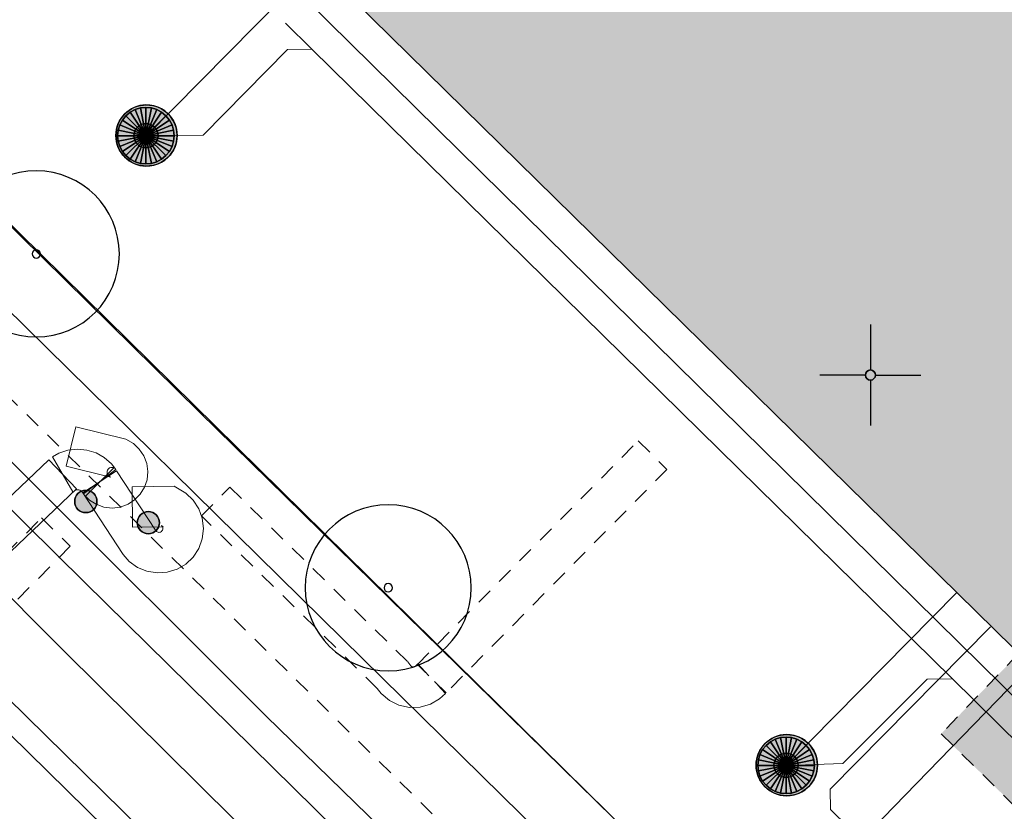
# Model space of a CAD drawing. Header units: metres. Extents: x 2695560 to 2696939, y 1260491 to 1262050.
# Tile 543 of 656: x 2695940 to 2695953, y 1261144 to 1261154. Entities that reach past the tile are written whole.
import ezdxf

# ---------------------------------------------------------------- set-up
doc = ezdxf.new("R2010")
doc.units = ezdxf.units.M
doc.linetypes.add('AUSGEZOGEN', pattern=[0])
doc.linetypes.add('VERDECKT2_S2', pattern=[0.36, 0.2, -0.16])
for name, color, linetype in [('XR$1$AV_Flächen (EO)', 7, 'AUSGEZOGEN'), ('XR$1$AV_Gebäudeflächen (BB)', 7, 'AUSGEZOGEN'), ('XR$1$AV_Gebäudeflächen (EO)', 7, 'AUSGEZOGEN'), ('XR$1$AV_Koordinatennetzpunkte', 7, 'AUSGEZOGEN'), ('XR$1$AV_Linien (BB)', 7, 'AUSGEZOGEN'), ('XR$1$AW_LK_Schachtdeckel', 24, 'AUSGEZOGEN'), ('XR$1$EW_LK_Knoten', 1, 'AUSGEZOGEN'), ('XR$1$GR_Baum', 94, 'AUSGEZOGEN'), ('XR$1$Liegenschaftsgrenzen', 7, 'AUSGEZOGEN'), ('XR$1$PFAW', 255, 'AUSGEZOGEN'), ('XR$1$RAEW', 8, 'AUSGEZOGEN'), ('XR$1$RP_Abstandslinie', 7, 'AUSGEZOGEN')]:
    doc.layers.add(name, color=color, linetype=linetype)
for name, color, linetype, lineweight in [('XR$2$ABW-Linie-R-genau', 4, 'AUSGEZOGEN', 18), ('XR$2$ABW-LinieFlaeche-R-genau', 4, 'AUSGEZOGEN', 18), ('XR$2$ABW-Punkt', 6, 'AUSGEZOGEN', 18), ('XR$2$ELE-Flaeche-oberirdisch', 1, 'AUSGEZOGEN', 18), ('XR$2$ELE-Linie-ungenau', 1, 'VERDECKT2_S2', 18), ('XR$2$ELE-LinieFlaeche-genau', 1, 'AUSGEZOGEN', 18), ('XR$2$ELE-LinieFlaeche-ungenau', 1, 'VERDECKT2_S2', 18), ('XR$2$GAS-Linie-genau', 12, 'AUSGEZOGEN', 18)]:
    doc.layers.add(name, color=color, linetype=linetype, lineweight=lineweight)

# ---------------------------------------------------------------- blocks, each defined once
blk = doc.blocks.new('BAV2041')
at = {"color": 7, "transparency": 33554687}
for p, q in [((0, 0.5), (0, 0.05)), ((-0.05, 0), (-0.5, 0)), ((0.05, 0), (0.5, 0)), ((0, -0.05), (0, -0.5))]:
    blk.add_line(p, q, dxfattribs=at)
blk.add_circle((0, 0), 0.05, dxfattribs=at)
for start, end in [(90, 270), (270, 90)]:
    blk.add_arc((0, 0), 0.05, start, end, dxfattribs=at)
blk = doc.blocks.new('WBGR1')
at = {"color": 94, "transparency": 33554687}
for radius, start, end in [(1, 90, 270), (1, 270, 90), (0.05, 90, 270), (0.05, 270, 90)]:
    blk.add_arc((0, 0), radius, start, end, dxfattribs=at)
blk = doc.blocks.new('BAW2088')
at = {"layer": 'XR$1$PFAW', "transparency": 33554687}
blk.add_hatch(color=253, dxfattribs=at).paths.add_polyline_path([(0.51, 0), (0.5, 0.101), (0.47, 0.197), (0.421, 0.286), (0.355, 0.362), (0.275, 0.424), (0.184, 0.469), (0.086, 0.494), (-0.015, 0.499), (-0.115, 0.484), (-0.21, 0.449), (-0.296, 0.395), (-0.369, 0.326), (-0.427, 0.243), (-0.467, 0.15), (-0.487, 0.051), (-0.487, -0.051), (-0.467, -0.15), (-0.427, -0.243), (-0.369, -0.326), (-0.296, -0.395), (-0.21, -0.449), (-0.115, -0.484), (-0.015, -0.499), (0.086, -0.494), (0.184, -0.469), (0.275, -0.424), (0.355, -0.362), (0.421, -0.286), (0.47, -0.197), (0.5, -0.101)])
at = {"transparency": 33554687}
for start, end in [(91.1948, 268.8052), (268.8052, 91.1948)]:
    blk.add_arc((0.01, 0), 0.5, start, end, dxfattribs=at)
at = {"layer": 'XR$1$PFAW', "transparency": 33554687}
blk.add_circle((0.01, 0), 0.5, dxfattribs=at)
blk = doc.blocks.new('BEW957')
at = {"layer": 'XR$1$RAEW', "transparency": 33554687}
blk.add_hatch(color=1, dxfattribs=at).paths.add_polyline_path([(-0.5, 0), (-0.497, -0.051), (-0.49, -0.101), (-0.477, -0.15), (-0.459, -0.197), (-0.437, -0.243), (-0.41, -0.286), (-0.379, -0.326), (-0.344, -0.362), (-0.306, -0.395), (-0.264, -0.424), (-0.22, -0.449), (-0.174, -0.469), (-0.125, -0.484), (-0.076, -0.494), (-0.025, -0.499), (0.025, -0.499), (0.076, -0.494), (0.125, -0.484), (0.174, -0.469), (0.22, -0.449), (0.264, -0.424), (0.306, -0.395), (0.344, -0.362), (0.379, -0.326), (0.41, -0.286), (0.437, -0.243), (0.459, -0.197), (0.477, -0.15), (0.49, -0.101), (0.497, -0.051), (0.5, 0), (0.497, 0.051), (0.49, 0.101), (0.477, 0.15), (0.459, 0.197), (0.437, 0.243), (0.41, 0.286), (0.379, 0.326), (0.344, 0.362), (0.306, 0.395), (0.264, 0.424), (0.22, 0.449), (0.174, 0.469), (0.125, 0.484), (0.076, 0.494), (0.025, 0.499), (-0.025, 0.499), (-0.076, 0.494), (-0.125, 0.484), (-0.174, 0.469), (-0.22, 0.449), (-0.264, 0.424), (-0.306, 0.395), (-0.344, 0.362), (-0.379, 0.326), (-0.41, 0.286), (-0.437, 0.243), (-0.459, 0.197), (-0.477, 0.15), (-0.49, 0.101), (-0.497, 0.051)])
at = {"color": 1, "transparency": 33554687}
for start, end in [(90, 180), (0, 90), (180, 270), (270, 0)]:
    blk.add_arc((0, 0), 0.5, start, end, dxfattribs=at)
at = {"layer": 'XR$1$RAEW', "color": 1, "transparency": 33554687}
blk.add_circle((0, 0), 0.5, dxfattribs=at)
blk = doc.blocks.new('ABW-SCHLAMMSAMMLER_RUND')
at = {"layer": 'XR$2$ABW-Punkt', "linetype": 'AUSGEZOGEN', "lineweight": 13, "transparency": 33554687}
for p, q in [((-70, 75, 2500), (70, 75, 2500)), ((-70, -75, 2500), (70, -75, 2500))]:
    blk.add_line(p, q, dxfattribs=at)
blk.add_polyline3d([(90, 0, 2500), (0, 0, 2500), (-90, 0, 2500)], dxfattribs=at)
at = {"layer": 'XR$2$ABW-Punkt', "linetype": 'AUSGEZOGEN', "lineweight": 25, "transparency": 33554687}
for points in [[(-83, 125, 2500), (0, 0, 2500), (-106, 106, 2500)], [(-83, 125), (0, 0), (-106, 106)], [(-83, 125, 2500), (-83, 125), (-106, 106), (-106, 106, 2500)], [(-57, 139, 2500), (0, 0, 2500), (-83, 125, 2500)], [(-57, 139), (0, 0), (-83, 125)], [(-57, 139, 2500), (-57, 139), (-83, 125), (-83, 125, 2500)], [(-29, 147, 2500), (0, 0, 2500), (-57, 139, 2500)], [(-29, 147), (0, 0), (-57, 139)], [(-29, 147, 2500), (-29, 147), (-57, 139), (-57, 139, 2500)], [(0, 150, 2500), (0, 0, 2500), (-29, 147, 2500)], [(0, 150), (0, 0), (-29, 147)], [(0, 150, 2500), (0, 150), (-29, 147), (-29, 147, 2500)], [(29, 147, 2500), (0, 0, 2500), (0, 150, 2500)], [(29, 147), (0, 0), (0, 150)], [(29, 147, 2500), (29, 147), (0, 150), (0, 150, 2500)], [(57, 139, 2500), (0, 0, 2500), (29, 147, 2500)], [(57, 139), (0, 0), (29, 147)], [(83, 125, 2500), (0, 0, 2500), (57, 139, 2500)], [(83, 125), (0, 0), (57, 139)], [(106, 106, 2500), (0, 0, 2500), (83, 125, 2500)], [(106, 106), (0, 0), (83, 125)], [(57, 139, 2500), (57, 139), (29, 147), (29, 147, 2500)], [(83, 125, 2500), (83, 125), (57, 139), (57, 139, 2500)], [(106, 106, 2500), (106, 106), (83, 125), (83, 125, 2500)], [(-147, 29, 2500), (0, 0, 2500), (-150, 0, 2500)], [(-147, 29), (0, 0), (-150, 0)], [(-147, 29, 2500), (-147, 29), (-150, 0), (-150, 0, 2500)], [(-150, 0, 2500), (0, 0, 2500), (-147, -29, 2500)], [(-150, 0), (0, 0), (-147, -29)], [(-139, 57, 2500), (0, 0, 2500), (-147, 29, 2500)], [(-139, 57), (0, 0), (-147, 29)], [(-139, 57, 2500), (-139, 57), (-147, 29), (-147, 29, 2500)], [(-147, -29, 2500), (0, 0, 2500), (-139, -57, 2500)], [(-147, -29), (0, 0), (-139, -57)], [(-125, 83, 2500), (0, 0, 2500), (-139, 57, 2500)], [(-125, 83), (0, 0), (-139, 57)], [(-125, 83, 2500), (-125, 83), (-139, 57), (-139, 57, 2500)], [(-139, -57, 2500), (0, 0, 2500), (-125, -83, 2500)], [(-139, -57), (0, 0), (-125, -83)], [(-106, 106, 2500), (0, 0, 2500), (-125, 83, 2500)], [(-106, 106), (0, 0), (-125, 83)], [(-106, 106, 2500), (-106, 106), (-125, 83), (-125, 83, 2500)], [(-125, -83, 2500), (0, 0, 2500), (-106, -106, 2500)], [(-125, -83), (0, 0), (-106, -106)], [(-106, -106, 2500), (0, 0, 2500), (-83, -125, 2500)], [(-106, -106), (0, 0), (-83, -125)], [(-83, -125, 2500), (0, 0, 2500), (-57, -139, 2500)], [(-83, -125), (0, 0), (-57, -139)], [(-57, -139, 2500), (0, 0, 2500), (-29, -147, 2500)], [(-57, -139), (0, 0), (-29, -147)], [(-29, -147, 2500), (0, 0, 2500), (0, -150, 2500)], [(-29, -147), (0, 0), (0, -150)], [(125, 83, 2500), (0, 0, 2500), (106, 106, 2500)], [(125, 83), (0, 0), (106, 106)], [(139, 57, 2500), (0, 0, 2500), (125, 83, 2500)], [(139, 57), (0, 0), (125, 83)], [(147, 29, 2500), (0, 0, 2500), (139, 57, 2500)], [(147, 29), (0, 0), (139, 57)], [(150, 0, 2500), (0, 0, 2500), (147, 29, 2500)], [(150, 0), (0, 0), (147, 29)], [(0, -150, 2500), (0, 0, 2500), (29, -147, 2500)], [(29, -147, 2500), (0, 0, 2500), (57, -139, 2500)], [(57, -139, 2500), (0, 0, 2500), (83, -125, 2500)], [(83, -125, 2500), (0, 0, 2500), (106, -106, 2500)], [(106, -106, 2500), (0, 0, 2500), (125, -83, 2500)], [(125, -83, 2500), (0, 0, 2500), (139, -57, 2500)], [(139, -57, 2500), (0, 0, 2500), (147, -29, 2500)], [(147, -29, 2500), (0, 0, 2500), (150, 0, 2500)], [(0, -150), (0, 0), (29, -147)], [(29, -147), (0, 0), (57, -139)], [(57, -139), (0, 0), (83, -125)], [(83, -125), (0, 0), (106, -106)], [(106, -106), (0, 0), (125, -83)], [(125, -83), (0, 0), (139, -57)], [(139, -57), (0, 0), (147, -29)], [(147, -29), (0, 0), (150, 0)], [(125, 83, 2500), (125, 83), (106, 106), (106, 106, 2500)], [(139, 57, 2500), (139, 57), (125, 83), (125, 83, 2500)], [(147, 29, 2500), (147, 29), (139, 57), (139, 57, 2500)], [(150, 0, 2500), (150, 0), (147, 29), (147, 29, 2500)], [(-150, 0, 2500), (-150, 0), (-147, -29), (-147, -29, 2500)], [(-147, -29, 2500), (-147, -29), (-139, -57), (-139, -57, 2500)], [(-139, -57, 2500), (-139, -57), (-125, -83), (-125, -83, 2500)], [(-125, -83, 2500), (-125, -83), (-106, -106), (-106, -106, 2500)], [(-106, -106, 2500), (-106, -106), (-83, -125), (-83, -125, 2500)], [(83, -125, 2500), (83, -125), (106, -106), (106, -106, 2500)], [(106, -106, 2500), (106, -106), (125, -83), (125, -83, 2500)], [(125, -83, 2500), (125, -83), (139, -57), (139, -57, 2500)], [(139, -57, 2500), (139, -57), (147, -29), (147, -29, 2500)], [(147, -29, 2500), (147, -29), (150, 0), (150, 0, 2500)], [(-83, -125, 2500), (-83, -125), (-57, -139), (-57, -139, 2500)], [(-57, -139, 2500), (-57, -139), (-29, -147), (-29, -147, 2500)], [(-29, -147, 2500), (-29, -147), (0, -150), (0, -150, 2500)], [(0, -150, 2500), (0, -150), (29, -147), (29, -147, 2500)], [(29, -147, 2500), (29, -147), (57, -139), (57, -139, 2500)], [(57, -139, 2500), (57, -139), (83, -125), (83, -125, 2500)]]:
    blk.add_3dface(points, dxfattribs=at)
blk = doc.blocks.new('ABW-DECKEL')
at = {"layer": 'XR$2$ABW-Punkt', "linetype": 'AUSGEZOGEN', "lineweight": 25, "transparency": 33554687}
for points in [[(-247, 247, 2500), (0, 0, 2500), (-291, 194, 2500)], [(-247, 247), (0, 0), (-291, 194)], [(-247, 247, 2500), (-247, 247), (-291, 194), (-291, 194, 2500)], [(-194, 291, 2500), (0, 0, 2500), (-247, 247, 2500)], [(-194, 291), (0, 0), (-247, 247)], [(-194, 291, 2500), (-194, 291), (-247, 247), (-247, 247, 2500)], [(-134, 323, 2500), (0, 0, 2500), (-194, 291, 2500)], [(-134, 323), (0, 0), (-194, 291)], [(-134, 323, 2500), (-134, 323), (-194, 291), (-194, 291, 2500)], [(-68, 343, 2500), (0, 0, 2500), (-134, 323, 2500)], [(-68, 343), (0, 0), (-134, 323)], [(-68, 343, 2500), (-68, 343), (-134, 323), (-134, 323, 2500)], [(0, 350, 2500), (0, 0, 2500), (-68, 343, 2500)], [(0, 350), (0, 0), (-68, 343)], [(0, 350, 2500), (0, 350), (-68, 343), (-68, 343, 2500)], [(68, 343, 2500), (0, 0, 2500), (0, 350, 2500)], [(68, 343), (0, 0), (0, 350)], [(68, 343, 2500), (68, 343), (0, 350), (0, 350, 2500)], [(134, 323, 2500), (0, 0, 2500), (68, 343, 2500)], [(134, 323), (0, 0), (68, 343)], [(194, 291, 2500), (0, 0, 2500), (134, 323, 2500)], [(194, 291), (0, 0), (134, 323)], [(247, 247, 2500), (0, 0, 2500), (194, 291, 2500)], [(247, 247), (0, 0), (194, 291)], [(291, 194, 2500), (0, 0, 2500), (247, 247, 2500)], [(291, 194), (0, 0), (247, 247)], [(134, 323, 2500), (134, 323), (68, 343), (68, 343, 2500)], [(194, 291, 2500), (194, 291), (134, 323), (134, 323, 2500)], [(247, 247, 2500), (247, 247), (194, 291), (194, 291, 2500)], [(291, 194, 2500), (291, 194), (247, 247), (247, 247, 2500)], [(-323, 134, 2500), (0, 0, 2500), (-343, 68, 2500)], [(-323, 134), (0, 0), (-343, 68)], [(-323, 134, 2500), (-323, 134), (-343, 68), (-343, 68, 2500)], [(-291, 194, 2500), (0, 0, 2500), (-323, 134, 2500)], [(-291, 194), (0, 0), (-323, 134)], [(-291, 194, 2500), (-291, 194), (-323, 134), (-323, 134, 2500)], [(323, 134, 2500), (0, 0, 2500), (291, 194, 2500)], [(323, 134), (0, 0), (291, 194)], [(343, 68, 2500), (0, 0, 2500), (323, 134, 2500)], [(343, 68), (0, 0), (323, 134)], [(323, 134, 2500), (323, 134), (291, 194), (291, 194, 2500)], [(343, 68, 2500), (343, 68), (323, 134), (323, 134, 2500)], [(-343, 68, 2500), (0, 0, 2500), (-350, 0, 2500)], [(-343, 68), (0, 0), (-350, 0)], [(-343, 68, 2500), (-343, 68), (-350, 0), (-350, 0, 2500)], [(-350, 0, 2500), (0, 0, 2500), (-343, -68, 2500)], [(-350, 0), (0, 0), (-343, -68)], [(-343, -68, 2500), (0, 0, 2500), (-323, -134, 2500)], [(-343, -68), (0, 0), (-323, -134)], [(-323, -134, 2500), (0, 0, 2500), (-291, -194, 2500)], [(-323, -134), (0, 0), (-291, -194)], [(-291, -194, 2500), (0, 0, 2500), (-247, -247, 2500)], [(-291, -194), (0, 0), (-247, -247)], [(-247, -247, 2500), (0, 0, 2500), (-194, -291, 2500)], [(-247, -247), (0, 0), (-194, -291)], [(-194, -291, 2500), (0, 0, 2500), (-134, -323, 2500)], [(-194, -291), (0, 0), (-134, -323)], [(-134, -323, 2500), (0, 0, 2500), (-68, -343, 2500)], [(-134, -323), (0, 0), (-68, -343)], [(-68, -343, 2500), (0, 0, 2500), (0, -350, 2500)], [(-68, -343), (0, 0), (0, -350)], [(350, 0, 2500), (0, 0, 2500), (343, 68, 2500)], [(350, 0), (0, 0), (343, 68)], [(0, -350, 2500), (0, 0, 2500), (68, -343, 2500)], [(68, -343, 2500), (0, 0, 2500), (134, -323, 2500)], [(134, -323, 2500), (0, 0, 2500), (194, -291, 2500)], [(194, -291, 2500), (0, 0, 2500), (247, -247, 2500)], [(247, -247, 2500), (0, 0, 2500), (291, -194, 2500)], [(291, -194, 2500), (0, 0, 2500), (323, -134, 2500)], [(323, -134, 2500), (0, 0, 2500), (343, -68, 2500)], [(343, -68, 2500), (0, 0, 2500), (350, 0, 2500)], [(0, -350), (0, 0), (68, -343)], [(68, -343), (0, 0), (134, -323)], [(134, -323), (0, 0), (194, -291)], [(194, -291), (0, 0), (247, -247)], [(247, -247), (0, 0), (291, -194)], [(291, -194), (0, 0), (323, -134)], [(323, -134), (0, 0), (343, -68)], [(343, -68), (0, 0), (350, 0)], [(350, 0, 2500), (350, 0), (343, 68), (343, 68, 2500)], [(-350, 0, 2500), (-350, 0), (-343, -68), (-343, -68, 2500)], [(-343, -68, 2500), (-343, -68), (-323, -134), (-323, -134, 2500)], [(323, -134, 2500), (323, -134), (343, -68), (343, -68, 2500)], [(343, -68, 2500), (343, -68), (350, 0), (350, 0, 2500)], [(-323, -134, 2500), (-323, -134), (-291, -194), (-291, -194, 2500)], [(-291, -194, 2500), (-291, -194), (-247, -247), (-247, -247, 2500)], [(247, -247, 2500), (247, -247), (291, -194), (291, -194, 2500)], [(291, -194, 2500), (291, -194), (323, -134), (323, -134, 2500)], [(-247, -247, 2500), (-247, -247), (-194, -291), (-194, -291, 2500)], [(-194, -291, 2500), (-194, -291), (-134, -323), (-134, -323, 2500)], [(-134, -323, 2500), (-134, -323), (-68, -343), (-68, -343, 2500)], [(-68, -343, 2500), (-68, -343), (0, -350), (0, -350, 2500)], [(0, -350, 2500), (0, -350), (68, -343), (68, -343, 2500)], [(68, -343, 2500), (68, -343), (134, -323), (134, -323, 2500)], [(134, -323, 2500), (134, -323), (194, -291), (194, -291, 2500)], [(194, -291, 2500), (194, -291), (247, -247), (247, -247, 2500)]]:
    blk.add_3dface(points, dxfattribs=at)

msp = doc.modelspace()

# ---------------------------------------------------------------- hatches: boundary and pattern name
at = {"layer": 'XR$1$AV_Gebäudeflächen (BB)', "true_color": 0xd2d2d2, "transparency": 33554687}
msp.add_hatch(color=254, dxfattribs=at).paths.add_polyline_path([(2695956.895, 1261142.325), (2695970.566, 1261128.877), (2695971.303, 1261129.627), (2695973.587, 1261127.388), (2695981.372, 1261135.274), (2695979.097, 1261137.541), (2695979.826, 1261138.296), (2695969.632, 1261148.323), (2695968.109, 1261146.764), (2695966.538, 1261148.308), (2695965.139, 1261146.883), (2695966.661, 1261145.35), (2695965.009, 1261143.664), (2695957.625, 1261150.948), (2695960.72, 1261154.037), (2695962.224, 1261155.611), (2695952.03, 1261165.637), (2695951.305, 1261164.916), (2695949.003, 1261167.15), (2695941.215, 1261159.252), (2695943.473, 1261156.991), (2695942.764, 1261156.233), (2695952.96, 1261146.216)])
at = {"layer": 'XR$1$AV_Gebäudeflächen (EO)', "true_color": 0xebebeb, "transparency": 33554687}
msp.add_hatch(color=7, dxfattribs=at).paths.add_polyline_path([(2695952.799, 1261146.358), (2695951.846, 1261145.37), (2695957.271, 1261140.03), (2695958.232, 1261141.002), (2695956.895, 1261142.325), (2695952.96, 1261146.216)])

# ---------------------------------------------------------------- linework, layer by layer
at = {"layer": 'XR$1$AV_Flächen (EO)', "color": 7, "linetype": 'VERDECKT2_S2', "transparency": 33554687}
msp.add_lwpolyline([(2695952.799, 1261146.358), (2695951.846, 1261145.37), (2695957.271, 1261140.03), (2695958.232, 1261141.002)], dxfattribs=at)
at = {"layer": 'XR$1$AV_Linien (BB)', "color": 7, "linetype": 'AUSGEZOGEN', "transparency": 33554687}
for points in [[(2695912.345, 1261175.718), (2695926.4, 1261161.876), (2695940.15, 1261148.326), (2695941.253, 1261147.243), (2695955.207, 1261133.505), (2695970.589, 1261118.364), (2695983.966, 1261105.191), (2695997.573, 1261091.812), (2696011.38, 1261078.224), (2696025.663, 1261064.169), (2696031.79, 1261058.157), (2696031.913, 1261058.03)], [(2695952.03, 1261165.637), (2695951.305, 1261164.916), (2695949.003, 1261167.15), (2695941.215, 1261159.252), (2695943.473, 1261156.991), (2695942.764, 1261156.233), (2695952.96, 1261146.216)], [(2695932.705, 1261159.174), (2695942.67, 1261149.35), (2695949.498, 1261142.652)], [(2695952.96, 1261146.216), (2695951.398, 1261144.609), (2695950.046, 1261143.216), (2695949.498, 1261142.652)]]:
    msp.add_lwpolyline(points, dxfattribs=at)
at = {"layer": 'XR$1$Liegenschaftsgrenzen', "color": 7, "linetype": 'AUSGEZOGEN', "transparency": 33554687}
msp.add_line((2695929.22, 1261162.61), (2695971.7, 1261120.8), dxfattribs=at)
at = {"layer": 'XR$1$RP_Abstandslinie', "color": 7, "linetype": 'AUSGEZOGEN', "transparency": 33554687}
msp.add_lwpolyline([(2695917.37, 1261180.67), (2695957.98, 1261140.67), (2695996.46, 1261102.78), (2696034.4, 1261065.41)], dxfattribs=at)
at = {"layer": 'XR$2$ABW-Linie-R-genau', "linetype": 'AUSGEZOGEN', "transparency": 33554687}
for p, q in [((2695944.138, 1261154.925), (2695942.015, 1261152.772)), ((2695952.038, 1261147.119), (2695949.927, 1261144.98))]:
    msp.add_line(p, q, dxfattribs=at)
for points in [[(2695943.736, 1261154.164), (2695944.06, 1261153.843), (2695951.979, 1261146.057), (2695960.818, 1261137.343), (2695969.155, 1261129.135), (2695976.28, 1261122.11)], [(2695942.015, 1261152.772), (2695942.714, 1261152.778), (2695943.76, 1261153.84), (2695944.06, 1261153.843)], [(2695952.454, 1261146.695), (2695950.474, 1261144.685), (2695950.476, 1261144.433), (2695951.382, 1261143.542), (2695951.602, 1261143.325), (2695951.919, 1261143.017)], [(2695949.935, 1261144.98), (2695950.628, 1261145.001), (2695951.674, 1261146.048), (2695951.973, 1261146.051)]]:
    msp.add_lwpolyline(points, dxfattribs=at)
at = {"layer": 'XR$2$ABW-LinieFlaeche-R-genau', "linetype": 'AUSGEZOGEN', "transparency": 33554687}
msp.add_lwpolyline([(2695959.81, 1261126.214), (2695908.468, 1261176.679), (2695908.678, 1261176.893), (2695960.02, 1261126.428), (2695959.81, 1261126.214)], close=True, dxfattribs=at)
at = {"layer": 'XR$2$ELE-Flaeche-oberirdisch', "transparency": 33554687}
msp.add_lwpolyline([(2695978.887, 1261112.616), (2695970.243, 1261121.159), (2695961.808, 1261129.46), (2695953.036, 1261138.091), (2695944.439, 1261146.547), (2695935.551, 1261155.294), (2695931.042, 1261159.731), (2695917.781, 1261172.926), (2695914.461, 1261176.26), (2695914.318, 1261176.12), (2695914.058, 1261175.859), (2695913.867, 1261175.669), (2695913.654, 1261175.458), (2695916.861, 1261172.011), (2695930.107, 1261158.78), (2695934.67, 1261154.398), (2695943.494, 1261145.587), (2695952.134, 1261137.172), (2695960.919, 1261128.558), (2695969.292, 1261120.195), (2695977.982, 1261111.698)], dxfattribs=at)
at = {"layer": 'XR$2$ELE-Linie-ungenau', "linetype": 'VERDECKT2_S2', "transparency": 33554687}
msp.add_lwpolyline([(2696030.717, 1261060.528), (2695916.23, 1261173.248), (2695914.65, 1261174.998), (2695913.151, 1261176.828), (2695910.381, 1261181.698), (2695909.521, 1261182.888), (2695908.821, 1261184.158), (2695908.281, 1261185.818), (2695907.991, 1261187.528), (2695907.991, 1261189.028), (2695908.301, 1261190.738), (2695908.851, 1261192.348), (2695909.521, 1261193.618), (2695910.381, 1261194.698), (2695911.441, 1261195.868), (2695916.234, 1261200.521)], dxfattribs=at)
at = {"layer": 'XR$2$ELE-LinieFlaeche-genau', "linetype": 'AUSGEZOGEN', "transparency": 33554687}
for points in [[(2695941.613, 1261148.666), (2695941.625, 1261148.654), (2695941.615, 1261148.66), (2695941.602, 1261148.665), (2695941.588, 1261148.667), (2695941.573, 1261148.665), (2695941.558, 1261148.66), (2695941.549, 1261148.653), (2695941.54, 1261148.645), (2695941.533, 1261148.632), (2695941.529, 1261148.621), (2695941.527, 1261148.606), (2695941.529, 1261148.593), (2695941.535, 1261148.578), (2695941.542, 1261148.568), (2695941.55, 1261148.56), (2695941.57, 1261148.548), (2695941.021, 1261148.681), (2695941.139, 1261149.167), (2695941.758, 1261149.018), (2695941.854, 1261148.962), (2695941.924, 1261148.894), (2695941.981, 1261148.812), (2695942.017, 1261148.717), (2695942.031, 1261148.616), (2695942.021, 1261148.515), (2695941.989, 1261148.422), (2695941.938, 1261148.335), (2695941.867, 1261148.265), (2695941.786, 1261148.21), (2695941.689, 1261148.175), (2695941.588, 1261148.163), (2695941.486, 1261148.175), (2695941.391, 1261148.21), (2695941.309, 1261148.262), (2695941.259, 1261148.312), (2695941.613, 1261148.666)], [(2695940.853, 1261148.797), (2695940.931, 1261148.843), (2695941.043, 1261148.881), (2695941.16, 1261148.893), (2695941.277, 1261148.882), (2695941.39, 1261148.847), (2695941.491, 1261148.79), (2695941.581, 1261148.713), (2695941.636, 1261148.639), (2695941.236, 1261148.339), (2695941.213, 1261148.369), (2695941.203, 1261148.378), (2695941.19, 1261148.385), (2695941.177, 1261148.39), (2695941.164, 1261148.391), (2695941.151, 1261148.389), (2695941.139, 1261148.385), (2695941.103, 1261148.365), (2695940.853, 1261148.797)], [(2695935.013, 1261142.866), (2695936.258, 1261144.43), (2695940.806, 1261148.762), (2695941.15, 1261148.4), (2695936.628, 1261144.092), (2695935.405, 1261142.554), (2695935.013, 1261142.866)], [(2695941.645, 1261148.626), (2695942.124, 1261147.892), (2695942.139, 1261147.875), (2695942.147, 1261147.869), (2695942.157, 1261147.865), (2695942.167, 1261147.863), (2695942.179, 1261147.864), (2695942.188, 1261147.867), (2695942.198, 1261147.873), (2695942.206, 1261147.881), (2695942.212, 1261147.889), (2695942.215, 1261147.899), (2695942.216, 1261147.909), (2695942.215, 1261147.919), (2695942.211, 1261147.93), (2695942.205, 1261147.939), (2695942.198, 1261147.946), (2695942.222, 1261147.931), (2695941.84, 1261147.928), (2695941.836, 1261148.428), (2695942.358, 1261148.433), (2695942.5, 1261148.348), (2695942.593, 1261148.261), (2695942.661, 1261148.154), (2695942.705, 1261148.037), (2695942.72, 1261147.909), (2695942.705, 1261147.783), (2695942.662, 1261147.665), (2695942.592, 1261147.557), (2695942.5, 1261147.471), (2695942.392, 1261147.407), (2695942.271, 1261147.37), (2695942.145, 1261147.361), (2695942.019, 1261147.381), (2695941.903, 1261147.429), (2695941.799, 1261147.503), (2695941.724, 1261147.59), (2695941.227, 1261148.352), (2695941.645, 1261148.626)]]:
    msp.add_lwpolyline(points, close=True, dxfattribs=at)
at = {"layer": 'XR$2$ELE-LinieFlaeche-ungenau', "linetype": 'VERDECKT2_S2', "transparency": 33554687}
for points in [[(2695945.365, 1261146.229), (2695948.097, 1261148.995), (2695948.453, 1261148.643), (2695945.721, 1261145.877), (2695945.365, 1261146.229)], [(2695943.046, 1261148.423), (2695945.248, 1261146.26), (2695945.284, 1261146.211), (2695945.293, 1261146.205), (2695945.302, 1261146.2), (2695945.313, 1261146.198), (2695945.322, 1261146.198), (2695945.331, 1261146.201), (2695945.342, 1261146.207), (2695945.372, 1261146.235), (2695945.714, 1261145.871), (2695945.64, 1261145.801), (2695945.527, 1261145.737), (2695945.4, 1261145.7), (2695945.267, 1261145.696), (2695945.138, 1261145.724), (2695945.019, 1261145.781), (2695944.918, 1261145.867), (2695944.87, 1261145.932), (2695942.696, 1261148.067), (2695943.046, 1261148.423)], [(2695935.973, 1261143.246), (2695940.715, 1261148.044), (2695941.071, 1261147.692), (2695936.329, 1261142.894), (2695935.973, 1261143.246)]]:
    msp.add_lwpolyline(points, close=True, dxfattribs=at)
at = {"layer": 'XR$2$GAS-Linie-genau', "linetype": 'AUSGEZOGEN', "transparency": 33554687}
msp.add_lwpolyline([(2695943.929, 1261143.488), (2695941, 1261146.388), (2695936.877, 1261150.528)], dxfattribs=at)

# ---------------------------------------------------------------- block references
at = {"layer": 'XR$1$AV_Koordinatennetzpunkte', "color": 7, "linetype": 'AUSGEZOGEN', "lineweight": -3, "transparency": 33554687, "xscale": 1.25, "yscale": 1.25}
msp.add_blockref('BAV2041', (2695950.97, 1261149.81), dxfattribs=at)
at = {"layer": 'XR$1$AW_LK_Schachtdeckel', "color": 24, "linetype": 'AUSGEZOGEN', "lineweight": -3, "transparency": 33554687, "xscale": 0.7578193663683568, "yscale": 0.7578193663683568}
for p in [(2695942.007, 1261152.774), (2695949.928, 1261144.982)]:
    msp.add_blockref('BAW2088', p, dxfattribs=at)
at = {"layer": 'XR$1$EW_LK_Knoten', "color": 1, "linetype": 'AUSGEZOGEN', "lineweight": -3, "transparency": 33554687, "xscale": 0.2749999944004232, "yscale": 0.2749999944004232}
for p in [(2695941.264, 1261148.245), (2695942.038, 1261147.982)]:
    msp.add_blockref('BEW957', p, dxfattribs=at)
at = {"layer": 'XR$1$GR_Baum', "color": 94, "linetype": 'AUSGEZOGEN', "lineweight": -3, "transparency": 33554687, "xscale": 1.027451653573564, "yscale": 1.027451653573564}
for p in [(2695940.651, 1261151.309), (2695945.005, 1261147.177)]:
    msp.add_blockref('WBGR1', p, dxfattribs=at)
at = {"layer": 'XR$2$ABW-Punkt', "color": 6, "linetype": 'AUSGEZOGEN', "lineweight": 18, "transparency": 33554687, "xscale": 0.001, "yscale": 0.001, "zscale": 0.001, "rotation": 360}
for name, p in [('ABW-DECKEL', (2695942.007, 1261152.772)), ('ABW-SCHLAMMSAMMLER_RUND', (2695942.007, 1261152.772)), ('ABW-DECKEL', (2695949.927, 1261144.98)), ('ABW-SCHLAMMSAMMLER_RUND', (2695949.927, 1261144.98))]:
    msp.add_blockref(name, p, dxfattribs=at)

doc.saveas('drawing.dxf')
